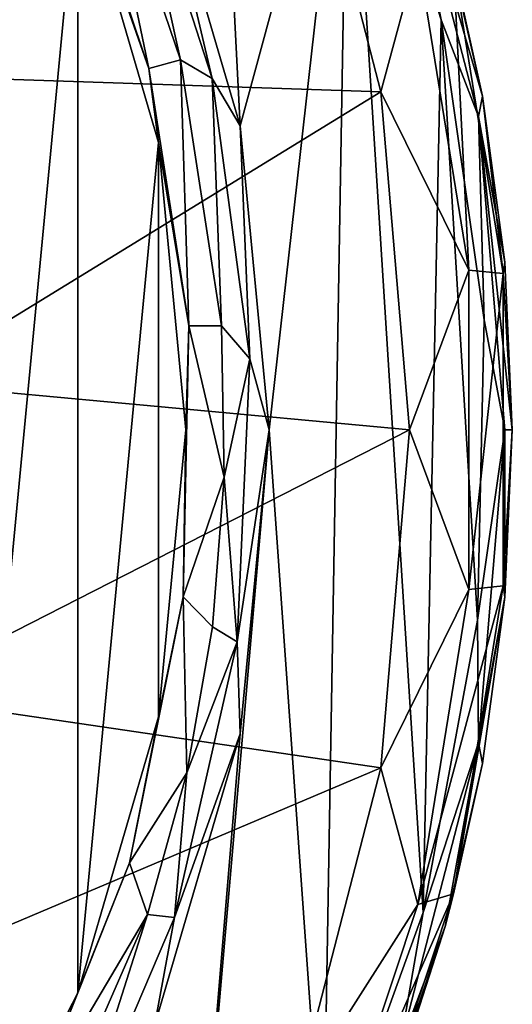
# Model space of a CAD drawing. Header units: metres. Extents: x -62 to 300, y -109 to 109.
# Tile 706 of 708: x 297.01 to 299.94, y -3.42 to 2.44. Entities that reach past the tile are written whole.
import ezdxf

# ---------------------------------------------------------------- set-up
doc = ezdxf.new("R2010")
doc.units = ezdxf.units.M
doc.layers.add('solid_500635', color=7, linetype='CONTINUOUS')

msp = doc.modelspace()

# ---------------------------------------------------------------- linework, layer by layer
at = {"layer": 'solid_500635'}
for points in [[(298.116913, 5.807588, -95.211235), (298.321899, 1.806976, -95.156425), (297.812714, 3.544509, -95.292564)], [(298.116913, 5.807588, -95.211235), (298.963379, 4.172844, -94.984924), (298.321899, 1.806976, -95.156425)], [(296.574371, 4.86124, -95.62365), (297.35553, 3.34848, -95.414803), (296.574371, -4.861238, -95.62365)], [(298.963379, 4.172844, -94.984924), (298.493835, 0, -95.110458), (298.321899, 1.806976, -95.156425)], [(298.963379, 4.172844, -94.984924), (298.813812, -4.517451, -95.02491), (298.493835, 0, -95.110458)], [(298.963379, 4.172844, -94.984924), (299.407806, -2.869176, -94.866104), (298.813812, -4.517451, -95.02491)], [(298.963379, 4.172844, -94.984924), (299.515625, 2.437386, -94.837273), (299.407806, -2.869176, -94.866104)], [(299.269562, 3.66721, -94.86293), (299.515625, 2.437386, -94.837273), (298.963379, 4.172844, -94.984924)], [(298.653198, 3.958886, -89.455025), (295.691071, 3.877649, -78.262703), (296.14975, 2.110567, -78.140068)], [(299.157684, 2.009979, -89.320145), (298.653198, 3.958886, -89.455025), (296.14975, 2.110567, -78.140068)], [(299.376953, 2.823286, -91.109123), (298.653198, 3.958886, -89.455025), (299.157684, 2.009979, -89.320145)], [(297.778961, 2.14832, -95.456856), (297.278137, 3.625106, -95.590759), (297.45343, 3.709197, -95.543892)], [(297.96579, 2.199392, -95.406906), (297.45343, 3.709197, -95.543892), (297.637085, 3.685054, -95.453957)], [(297.778961, 2.14832, -95.456856), (297.45343, 3.709197, -95.543892), (297.96579, 2.199392, -95.406906)], [(298.153961, 2.088763, -95.315765), (297.637085, 3.685054, -95.453957), (297.812714, 3.544509, -95.292564)], [(297.96579, 2.199392, -95.406906), (297.637085, 3.685054, -95.453957), (298.153961, 2.088763, -95.315765)], [(299.269562, 3.66721, -94.86293), (299.539978, 2.954099, -94.685783), (299.760529, 1.983515, -94.626816)], [(299.269562, 3.66721, -94.86293), (299.760529, 1.983515, -94.626816), (299.736877, 1.861891, -94.737984)], [(299.269562, 3.66721, -94.86293), (299.736877, 1.861891, -94.737984), (299.515625, 2.437386, -94.837273)], [(297.778961, 2.14832, -95.456856), (297.35553, 3.34848, -95.414803), (297.278137, 3.625106, -95.590759)], [(298.153961, 2.088763, -95.315765), (297.812714, 3.544509, -95.292564), (298.321899, 1.806976, -95.156425)], [(297.35553, 3.34848, -95.414803), (297.35553, -3.34848, -95.414803), (296.574371, -4.861238, -95.62365)], [(297.35553, 3.34848, -95.414803), (297.836548, 1.707041, -95.286194), (297.35553, -3.34848, -95.414803)], [(297.778961, 2.14832, -95.456856), (297.836548, 1.707041, -95.286194), (297.35553, 3.34848, -95.414803)], [(299.58905, 2.759109, -92.883583), (299.760529, 1.983515, -94.626816), (299.539978, 2.954099, -94.685783)], [(299.678986, 0.949731, -91.028374), (299.376953, 2.823286, -91.109123), (299.157684, 2.009979, -89.320145)], [(299.58905, 2.759109, -92.883583), (299.376953, 2.823286, -91.109123), (299.678986, 0.949731, -91.028374)], [(299.58905, 2.759109, -92.883583), (299.678986, 0.949731, -91.028374), (299.884216, 0.928142, -92.804672)], [(299.58905, 2.759109, -92.883583), (299.884216, 0.928142, -92.804672), (299.760529, 1.983515, -94.626816)], [(299.515625, 2.437386, -94.837273), (299.731445, -1.131321, -94.779572), (299.407806, -2.869176, -94.866104)], [(299.515625, 2.437386, -94.837273), (299.770477, 0.652946, -94.769135), (299.731445, -1.131321, -94.779572)], [(299.736877, 1.861891, -94.737984), (299.770477, 0.652946, -94.769135), (299.515625, 2.437386, -94.837273)], [(298.016602, 0.618152, -95.393326), (297.778961, 2.14832, -95.456856), (297.96579, 2.199392, -95.406906)], [(298.210266, 0.618607, -95.341545), (297.96579, 2.199392, -95.406906), (298.153961, 2.088763, -95.315765)], [(298.016602, 0.618152, -95.393326), (297.96579, 2.199392, -95.406906), (298.210266, 0.618607, -95.341545)], [(299.157684, 2.009979, -89.320145), (296.14975, 2.110567, -78.140068), (296.333984, 0.277611, -78.090813)], [(298.016602, 0.618152, -95.393326), (297.836548, 1.707041, -95.286194), (297.778961, 2.14832, -95.456856)], [(298.378662, 0.421341, -95.255692), (298.153961, 2.088763, -95.315765), (298.321899, 1.806976, -95.156425)], [(298.210266, 0.618607, -95.341545), (298.153961, 2.088763, -95.315765), (298.378662, 0.421341, -95.255692)], [(299.327576, 0.000001, -89.274719), (299.157684, 2.009979, -89.320145), (296.333984, 0.277611, -78.090813)], [(299.678986, 0.949731, -91.028374), (299.157684, 2.009979, -89.320145), (299.327576, 0.000001, -89.274719)], [(299.736877, 1.861891, -94.737984), (299.760529, 1.983515, -94.626816), (299.893585, 0.996007, -94.59124)], [(299.884216, 0.928142, -92.804672), (299.893585, 0.996007, -94.59124), (299.760529, 1.983515, -94.626816)], [(299.736877, 1.861891, -94.737984), (299.893585, 0.996007, -94.59124), (299.93808, -0.000002, -94.579346)], [(299.736877, 1.861891, -94.737984), (299.93808, -0.000002, -94.579346), (299.894226, 0, -94.695915)], [(299.736877, 1.861891, -94.737984), (299.894226, 0, -94.695915), (299.770477, 0.652946, -94.769135)], [(298.378662, 0.421341, -95.255692), (298.321899, 1.806976, -95.156425), (298.493835, 0, -95.110458)], [(297.836548, 1.707041, -95.286194), (297.836548, -1.70704, -95.286194), (297.35553, -3.34848, -95.414803)], [(297.836548, 1.707041, -95.286194), (297.998962, 0, -95.242767), (297.836548, -1.70704, -95.286194)], [(298.016602, 0.618152, -95.393326), (297.998962, 0, -95.242767), (297.836548, 1.707041, -95.286194)], [(299.884216, 0.928142, -92.804672), (299.93808, -0.000002, -94.579346), (299.893585, 0.996007, -94.59124)], [(299.678986, -0.949731, -91.028374), (299.678986, 0.949731, -91.028374), (299.327576, 0.000001, -89.274719)], [(299.884216, 0.928142, -92.804672), (299.678986, 0.949731, -91.028374), (299.678986, -0.949731, -91.028374)], [(299.884216, 0.928142, -92.804672), (299.678986, -0.949731, -91.028374), (299.884216, -0.928142, -92.804672)], [(299.884216, 0.928142, -92.804672), (299.884216, -0.928142, -92.804672), (299.93808, -0.000002, -94.579346)], [(299.894226, 0, -94.695915), (299.731445, -1.131321, -94.779572), (299.770477, 0.652946, -94.769135)], [(297.983124, -0.992828, -95.402275), (297.998962, 0, -95.242767), (298.016602, 0.618152, -95.393326)], [(297.983124, -0.992828, -95.402275), (298.016602, 0.618152, -95.393326), (298.226654, -0.281755, -95.337166)], [(298.016602, 0.618152, -95.393326), (298.210266, 0.618607, -95.341545), (298.226654, -0.281755, -95.337166)], [(298.226654, -0.281755, -95.337166), (298.210266, 0.618607, -95.341545), (298.378662, 0.421341, -95.255692)], [(298.226654, -0.281755, -95.337166), (298.378662, 0.421341, -95.255692), (298.303558, -1.260429, -95.275772)], [(298.303558, -1.260429, -95.275772), (298.378662, 0.421341, -95.255692), (298.493835, 0, -95.110458)], [(299.327576, 0.000001, -89.274719), (296.333984, 0.277611, -78.090813), (296.232635, -1.57936, -78.117912)], [(299.157684, -2.009976, -89.320145), (299.327576, 0.000001, -89.274719), (296.232635, -1.57936, -78.117912)], [(299.678986, -0.949731, -91.028374), (299.327576, 0.000001, -89.274719), (299.157684, -2.009976, -89.320145)], [(297.983124, -0.992828, -95.402275), (297.836548, -1.70704, -95.286194), (297.998962, 0, -95.242767)], [(297.968262, -6.036114, -95.250977), (298.321899, -1.806975, -95.156425), (298.493835, 0, -95.110458)], [(298.813812, -4.517451, -95.02491), (297.968262, -6.036114, -95.250977), (298.493835, 0, -95.110458)], [(298.303558, -1.260429, -95.275772), (298.493835, 0, -95.110458), (298.321899, -1.806975, -95.156425)], [(299.894226, 0, -94.695915), (299.736877, -1.861891, -94.737984), (299.731445, -1.131321, -94.779572)], [(299.894226, 0, -94.695915), (299.893585, -0.996005, -94.59124), (299.736877, -1.861891, -94.737984)], [(299.884216, -0.928142, -92.804672), (299.893585, -0.996005, -94.59124), (299.93808, -0.000002, -94.579346)], [(299.894226, 0, -94.695915), (299.93808, -0.000002, -94.579346), (299.893585, -0.996005, -94.59124)], [(297.983124, -0.992828, -95.402275), (298.226654, -0.281755, -95.337166), (298.156616, -1.17097, -95.355888)], [(298.156616, -1.17097, -95.355888), (298.226654, -0.281755, -95.337166), (298.303558, -1.260429, -95.275772)], [(299.884216, -0.928142, -92.804672), (299.678986, -0.949731, -91.028374), (299.376953, -2.823286, -91.109123)], [(299.884216, -0.928142, -92.804672), (299.376953, -2.823286, -91.109123), (299.58905, -2.759109, -92.883583)], [(299.884216, -0.928142, -92.804672), (299.58905, -2.759109, -92.883583), (299.893585, -0.996005, -94.59124)], [(297.663208, -2.575619, -95.487808), (297.836548, -1.70704, -95.286194), (297.983124, -0.992828, -95.402275)], [(297.663208, -2.575619, -95.487808), (297.983124, -0.992828, -95.402275), (298.003296, -2.040119, -95.396881)], [(297.983124, -0.992828, -95.402275), (298.156616, -1.17097, -95.355888), (298.003296, -2.040119, -95.396881)], [(299.376953, -2.823286, -91.109123), (299.678986, -0.949731, -91.028374), (299.157684, -2.009976, -89.320145)], [(299.58905, -2.759109, -92.883583), (299.760529, -1.983513, -94.626816), (299.893585, -0.996005, -94.59124)], [(299.736877, -1.861891, -94.737984), (299.893585, -0.996005, -94.59124), (299.760529, -1.983513, -94.626816)], [(299.736877, -1.861891, -94.737984), (299.407806, -2.869176, -94.866104), (299.731445, -1.131321, -94.779572)], [(298.003296, -2.040119, -95.396881), (298.156616, -1.17097, -95.355888), (298.303558, -1.260429, -95.275772)], [(297.931183, -2.899276, -95.375336), (298.303558, -1.260429, -95.275772), (298.321899, -1.806975, -95.156425)], [(298.003296, -2.040119, -95.396881), (298.303558, -1.260429, -95.275772), (297.931183, -2.899276, -95.375336)], [(299.157684, -2.009976, -89.320145), (296.232635, -1.57936, -78.117912), (295.839233, -3.415756, -78.223091)], [(297.663208, -2.575619, -95.487808), (297.35553, -3.34848, -95.414803), (297.836548, -1.70704, -95.286194)], [(297.968262, -6.036114, -95.250977), (297.812714, -3.54451, -95.292564), (298.321899, -1.806975, -95.156425)], [(297.931183, -2.899276, -95.375336), (298.321899, -1.806975, -95.156425), (297.812714, -3.54451, -95.292564)], [(299.736877, -1.861891, -94.737984), (299.539978, -2.954098, -94.685783), (299.269562, -3.66721, -94.86293)], [(299.736877, -1.861891, -94.737984), (299.269562, -3.66721, -94.86293), (299.407806, -2.869176, -94.866104)], [(299.736877, -1.861891, -94.737984), (299.760529, -1.983513, -94.626816), (299.539978, -2.954098, -94.685783)], [(299.58905, -2.759109, -92.883583), (299.539978, -2.954098, -94.685783), (299.760529, -1.983513, -94.626816)], [(298.653198, -3.958885, -89.455025), (299.157684, -2.009976, -89.320145), (295.839233, -3.415756, -78.223091)], [(297.663208, -2.575619, -95.487808), (298.003296, -2.040119, -95.396881), (297.770477, -2.881777, -95.459129)], [(297.770477, -2.881777, -95.459129), (298.003296, -2.040119, -95.396881), (297.931183, -2.899276, -95.375336)], [(299.376953, -2.823286, -91.109123), (299.157684, -2.009976, -89.320145), (298.653198, -3.958885, -89.455025)], [(297.065277, -4.074572, -95.647667), (297.35553, -3.34848, -95.414803), (297.663208, -2.575619, -95.487808)], [(297.065277, -4.074572, -95.647667), (297.663208, -2.575619, -95.487808), (297.770477, -2.881777, -95.459129)], [(299.58905, -2.759109, -92.883583), (299.376953, -2.823286, -91.109123), (298.781128, -4.61983, -91.268425)], [(299.58905, -2.759109, -92.883583), (298.781128, -4.61983, -91.268425), (299.006775, -4.514816, -93.039261)], [(299.58905, -2.759109, -92.883583), (299.006775, -4.514816, -93.039261), (299.539978, -2.954098, -94.685783)], [(298.781128, -4.61983, -91.268425), (299.376953, -2.823286, -91.109123), (298.653198, -3.958885, -89.455025)], [(297.065277, -4.074572, -95.647667), (297.770477, -2.881777, -95.459129), (297.083191, -4.45583, -95.642876)], [(297.083191, -4.45583, -95.642876), (297.770477, -2.881777, -95.459129), (297.274231, -4.439393, -95.550972)], [(297.770477, -2.881777, -95.459129), (297.931183, -2.899276, -95.375336), (297.274231, -4.439393, -95.550972)], [(297.274231, -4.439393, -95.550972), (297.931183, -2.899276, -95.375336), (297.812714, -3.54451, -95.292564)], [(299.269562, -3.66721, -94.86293), (298.813812, -4.517451, -95.02491), (299.407806, -2.869176, -94.866104)], [(299.006775, -4.514816, -93.039261), (299.233887, -3.899482, -94.767624), (299.539978, -2.954098, -94.685783)], [(299.269562, -3.66721, -94.86293), (299.539978, -2.954098, -94.685783), (299.233887, -3.899482, -94.767624)], [(297.065277, -4.074572, -95.647667), (296.574371, -4.861238, -95.62365), (297.35553, -3.34848, -95.414803)], [(298.653198, -3.958885, -89.455025), (295.839233, -3.415756, -78.223091), (295.152832, -5.184437, -78.406609)]]:
    msp.add_3dface(points, dxfattribs=at)

doc.saveas('drawing.dxf')
